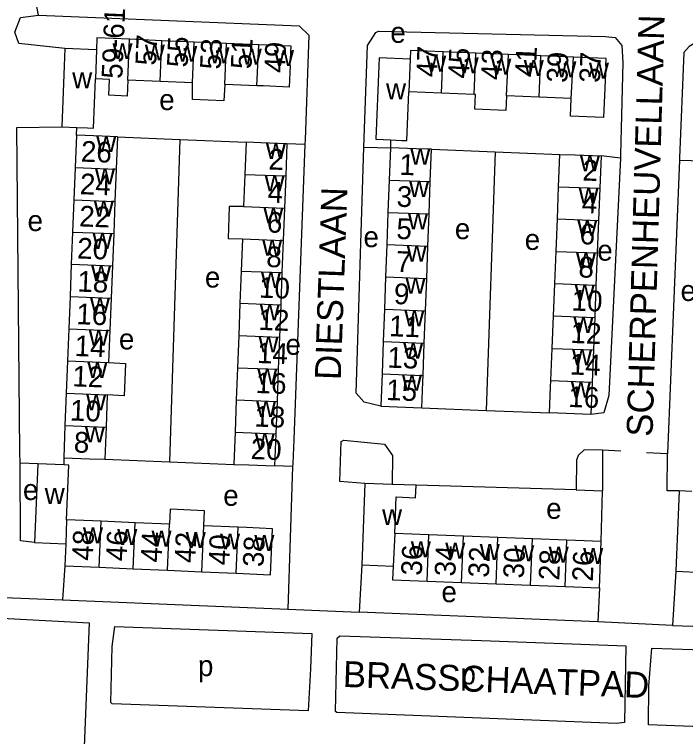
# Model space of a CAD drawing. Extents: x 159675 to 162108, y 386471 to 388472.
# Drawn here: x 161434 to 161563.4, y 387870.7 to 388009.9 of the extents above; entities that cross this region are included whole.
import ezdxf

# ---------------------------------------------------------------- set-up
doc = ezdxf.new("R2010")
doc.units = 0
for name, color, linetype in [('BLT_Basislijn', 7, 'Continuous'), ('BLT_Bebouwing', 7, 'Continuous'), ('BLT_Centroide', 7, 'Continuous'), ('BLT_Huisnummer', 7, 'Continuous'), ('BLT_Huisnummer_ tussenligend', 7, 'Continuous'), ('BLT_Huisnummer_reeks', 7, 'Continuous'), ('BLT_Onderverdeling_panden', 7, 'Continuous'), ('BLT_Straatnaam', 7, 'Continuous'), ('BLT_Vlakafsluiter', 7, 'Continuous')]:
    doc.layers.add(name, color=color, linetype=linetype)

msp = doc.modelspace()

# ---------------------------------------------------------------- linework, layer by layer
at = {"layer": 'BLT_Basislijn'}
for p, q in [((161445.9, 387986.63), (161445.95, 387988.14)), ((161453.82, 387986.32), (161465.86, 387985.82)), ((161465.86, 387985.82), (161463.84, 387923.66)), ((161465.86, 387985.82), (161478.62, 387985.3)), ((161506.46, 387985.73), (161506.43, 387984.22)), ((161489.97, 387984.88), (161486.49, 387985)), ((161489.97, 387984.88), (161487.84, 387927.97)), ((161501.35, 387984.36), (161506.43, 387984.22)), ((161514.36, 387983.93), (161526.64, 387983.44)), ((161526.64, 387983.44), (161524.92, 387933.59)), ((161526.64, 387983.44), (161539.13, 387982.95)), ((161550.8, 387982.23), (161547.07, 387982.64)), ((161562.2, 387981.85), (161559.87, 387925.27)), ((161562.2, 387981.85), (161567.06, 387981.67)), ((161512.52, 387934.11), (161524.92, 387933.59)), ((161524.92, 387933.59), (161537.14, 387933.09)), ((161547.32, 387925.89), (161547.32, 387918.05)), ((161550.85, 387925.74), (161547.32, 387925.89)), ((161443.45, 387924.47), (161443.46, 387923.07)), ((161555.8, 387925.47), (161559.87, 387925.27)), ((161438.46, 387923.28), (161435.04, 387923.43)), ((161451.37, 387924.16), (161463.84, 387923.66)), ((161463.84, 387923.66), (161476.25, 387923.17)), ((161487.58, 387922.74), (161484.12, 387922.87)), ((161487.58, 387922.74), (161486.67, 387895.26)), ((161542.27, 387918.3), (161511.41, 387919.14)), ((161542.27, 387918.3), (161547.32, 387918.05)), ((161547.1, 387908.29), (161547.32, 387918.05)), ((161443.65, 387903.64), (161443.21, 387897.09)), ((161500.92, 387903.79), (161500.45, 387894.67)), ((161561.51, 387902.57), (161560.86, 387892.14)), ((161546.76, 387899.39), (161546.46, 387892.8)), ((161443.21, 387897.09), (161486.67, 387895.26)), ((161486.67, 387895.26), (161500.45, 387894.67)), ((161546.46, 387892.8), (161500.45, 387894.67)), ((161560.86, 387892.14), (161546.46, 387892.8)), ((161560.86, 387892.14), (161606.96, 387890.2))]:
    msp.add_line(p, q, dxfattribs=at)
for points in [[(161443.7, 388003.36), (161434.8, 388004.32), (161434.01, 388006.49), (161435.14, 388009.31), (161438.58, 388009.78)], [(161438.58, 388009.78), (161488.86, 388007.74), (161490.69, 388005.93), (161490.01, 387985.72), (161489.97, 387984.88)], [(161501.35, 387984.36), (161502.04, 388003.92), (161503.66, 388006.42), (161504.14, 388006.67), (161547.93, 388005.64), (161549.8, 388005.48), (161551.08, 388003.96), (161551.25, 388000.64), (161550.83, 387982.88), (161550.8, 387982.23)], [(161610.99, 387979.9), (161611.01, 387980.59), (161611.84, 388002.98), (161565.49, 388004.6), (161564.04, 388003.75), (161563.04, 388002.58), (161562.21, 387982.25), (161562.2, 387981.85)], [(161435.04, 387923.43), (161435.02, 387925.57), (161434.41, 387988.14), (161443.07, 387988.26)], [(161504.6, 387934.4), (161501.41, 387935.19), (161499.84, 387936.91), (161501.35, 387984.36)], [(161550.8, 387982.23), (161548.58, 387936.44), (161547.6, 387933.09), (161545.09, 387932.77)], [(161487.84, 387927.97), (161487.6, 387923.35), (161487.58, 387922.74)], [(161501.53, 387919.51), (161496.72, 387919.87), (161496.98, 387927.59), (161497.45, 387927.86), (161505.32, 387927.08), (161506.84, 387924.88), (161506.8, 387919.31)], [(161547.32, 387925.89), (161543.83, 387925.96), (161542.64, 387924.88), (161542.32, 387923.98), (161542.27, 387918.3)], [(161562.14, 387918.08), (161559.82, 387918.09), (161559.87, 387925.27)], [(161437.8, 387908.11), (161435.11, 387908.42), (161435.04, 387923.43)], [(161413.49, 387894.51), (161413.7, 387898.12), (161408.79, 387898.21), (161408.47, 387904.91), (161417.61, 387905.07), (161418.69, 387903.72), (161419.07, 387898.05), (161443.21, 387897.09)], [(161413.49, 387894.51), (161448.36, 387892.63), (161445.64, 387825.75), (161438.69, 387825.97)], [(161491.06, 387883.78), (161490.6, 387875.64), (161452.8, 387876.99), (161452.56, 387877.26), (161452.78, 387888.07), (161453.28, 387891.91), (161491.28, 387890.56), (161491.06, 387883.78)], [(161523.98, 387889.24), (161551.81, 387888.19), (161551.6, 387873.44), (161550.01, 387873.25), (161496.12, 387875.33), (161495.86, 387875.55), (161496.18, 387889.65), (161496.71, 387890.11), (161523.98, 387889.24)], [(161584.3, 387886.83), (161612.67, 387885.47), (161612.07, 387870.86), (161556.21, 387872.96), (161556.24, 387880.43), (161556.86, 387887.77), (161584.3, 387886.83)]]:
    msp.add_lwpolyline(points, dxfattribs=at)
at = {"layer": 'BLT_Bebouwing'}
for p, q in [((161462.37, 388004.86), (161456.15, 388005.13)), ((161468.6, 388004.6), (161462.37, 388004.86)), ((161474.83, 388004.34), (161468.6, 388004.6)), ((161481.06, 388004.08), (161474.83, 388004.34)), ((161443.7, 388003.36), (161443.56, 388000)), ((161449.77, 388003.1), (161443.7, 388003.36)), ((161522.91, 388002.47), (161516.64, 388002.73)), ((161529.19, 388002.2), (161522.91, 388002.47)), ((161535.47, 388001.94), (161529.19, 388002.2)), ((161541.75, 388001.68), (161535.47, 388001.94)), ((161443.56, 388000), (161443.07, 387988.26)), ((161462.04, 387996.97), (161455.81, 387997.23)), ((161468.27, 387996.71), (161462.04, 387996.97)), ((161480.72, 387996.18), (161474.5, 387996.44)), ((161516.3, 387994.74), (161510.02, 387995)), ((161522.58, 387994.48), (161516.3, 387994.74)), ((161535.14, 387993.95), (161528.86, 387994.21)), ((161541.32, 387993.69), (161535.14, 387993.95)), ((161443.07, 387988.26), (161445.95, 387988.14)), ((161445.9, 387986.63), (161445.65, 387980.41)), ((161453.82, 387986.32), (161453.58, 387980.1)), ((161478.62, 387985.3), (161478.38, 387979.09)), ((161486.49, 387985), (161486.25, 387978.79)), ((161506.43, 387984.22), (161506.2, 387977.99)), ((161514.13, 387977.7), (161514.36, 387983.93)), ((161538.88, 387976.72), (161539.13, 387982.95)), ((161547.07, 387982.64), (161546.82, 387976.4)), ((161445.65, 387980.41), (161445.41, 387974.2)), ((161453.58, 387980.1), (161453.33, 387973.89)), ((161478.38, 387979.09), (161478.14, 387972.87)), ((161486.25, 387978.79), (161486.01, 387972.57)), ((161506.2, 387977.99), (161505.97, 387971.76)), ((161513.9, 387971.47), (161514.13, 387977.7)), ((161538.63, 387970.49), (161538.88, 387976.72)), ((161546.82, 387976.4), (161546.57, 387970.17)), ((161445.41, 387974.2), (161445.16, 387967.98)), ((161453.33, 387973.89), (161453.09, 387967.67)), ((161486.01, 387972.57), (161485.78, 387966.36)), ((161505.97, 387971.76), (161505.74, 387965.54)), ((161513.67, 387965.24), (161513.9, 387971.47)), ((161538.38, 387964.25), (161538.63, 387970.49)), ((161546.57, 387970.17), (161546.33, 387963.94)), ((161445.16, 387967.98), (161444.92, 387961.77)), ((161453.09, 387967.67), (161452.84, 387961.45)), ((161477.91, 387966.66), (161477.67, 387960.45)), ((161485.78, 387966.36), (161485.54, 387960.15)), ((161505.74, 387965.54), (161505.52, 387959.31)), ((161513.44, 387959.02), (161513.67, 387965.24)), ((161538.13, 387958.02), (161538.38, 387964.25)), ((161546.33, 387963.94), (161546.08, 387957.7)), ((161444.92, 387961.77), (161444.67, 387955.55)), ((161452.84, 387961.45), (161452.6, 387955.24)), ((161477.67, 387960.45), (161477.43, 387954.24)), ((161485.54, 387960.15), (161485.3, 387953.93)), ((161505.52, 387959.31), (161505.29, 387953.08)), ((161513.21, 387952.79), (161513.44, 387959.02)), ((161537.89, 387951.79), (161538.13, 387958.02)), ((161546.08, 387957.7), (161545.83, 387951.47)), ((161444.67, 387955.55), (161444.43, 387949.33)), ((161452.6, 387955.24), (161452.35, 387949.02)), ((161477.43, 387954.24), (161477.2, 387948.02)), ((161485.3, 387953.93), (161485.07, 387947.72)), ((161505.29, 387953.08), (161505.06, 387946.86)), ((161512.98, 387946.56), (161513.21, 387952.79)), ((161537.64, 387945.55), (161537.89, 387951.79)), ((161545.83, 387951.47), (161545.58, 387945.24)), ((161444.43, 387949.33), (161444.18, 387943.12)), ((161452.35, 387949.02), (161452.11, 387942.81)), ((161477.2, 387948.02), (161476.96, 387941.81)), ((161485.07, 387947.72), (161484.83, 387941.51)), ((161505.06, 387946.86), (161504.83, 387940.63)), ((161512.76, 387940.34), (161512.98, 387946.56)), ((161537.39, 387939.32), (161537.64, 387945.55)), ((161545.58, 387945.24), (161545.33, 387939)), ((161444.18, 387943.12), (161443.94, 387936.9)), ((161476.96, 387941.81), (161476.72, 387935.6)), ((161484.83, 387941.51), (161484.59, 387935.3)), ((161504.83, 387940.63), (161504.6, 387934.4)), ((161545.33, 387939), (161545.09, 387932.77)), ((161443.94, 387936.9), (161443.69, 387930.69)), ((161451.86, 387936.59), (161451.62, 387930.37)), ((161476.72, 387935.6), (161476.48, 387929.38)), ((161484.59, 387935.3), (161484.35, 387929.08)), ((161504.6, 387934.4), (161512.52, 387934.11)), ((161545.09, 387932.77), (161537.14, 387933.09)), ((161443.69, 387930.69), (161443.45, 387924.47)), ((161451.62, 387930.37), (161451.37, 387924.16)), ((161476.48, 387929.38), (161476.25, 387923.17)), ((161484.35, 387929.08), (161484.12, 387922.87)), ((161438.46, 387923.28), (161437.8, 387908.11)), ((161443.46, 387923.07), (161438.46, 387923.28)), ((161501.53, 387919.51), (161500.92, 387903.79)), ((161506.8, 387919.31), (161501.53, 387919.51)), ((161511.41, 387919.14), (161506.8, 387919.31)), ((161562.14, 387918.08), (161561.51, 387902.57)), ((161564.58, 387917.98), (161562.14, 387918.08)), ((161450.65, 387912.21), (161444.01, 387912.5)), ((161457.26, 387911.92), (161450.65, 387912.21)), ((161463.87, 387911.63), (161457.26, 387911.92)), ((161477.09, 387911.05), (161470.48, 387911.34)), ((161513.87, 387909.59), (161507.27, 387909.85)), ((161520.52, 387909.33), (161513.87, 387909.59)), ((161527.16, 387909.07), (161520.52, 387909.33)), ((161533.81, 387908.81), (161527.16, 387909.07)), ((161437.8, 387908.11), (161443.84, 387907.84)), ((161443.84, 387907.84), (161443.65, 387903.64)), ((161540.46, 387908.55), (161533.81, 387908.81)), ((161546.76, 387899.39), (161547.1, 387908.29)), ((161443.65, 387903.64), (161450.26, 387903.35)), ((161450.26, 387903.35), (161456.87, 387903.06)), ((161500.92, 387903.79), (161506.98, 387903.55)), ((161456.87, 387903.06), (161463.48, 387902.77)), ((161463.48, 387902.77), (161470.09, 387902.48)), ((161470.09, 387902.48), (161476.7, 387902.19)), ((161561.51, 387902.57), (161567.63, 387902.32)), ((161513.52, 387900.68), (161520.17, 387900.43)), ((161520.17, 387900.43), (161526.81, 387900.17)), ((161526.81, 387900.17), (161533.46, 387899.91)), ((161533.46, 387899.91), (161540.11, 387899.65)), ((161540.11, 387899.65), (161546.76, 387899.39))]:
    msp.add_line(p, q, dxfattribs=at)
for points in [[(161456.15, 388005.13), (161449.87, 388005.39), (161449.77, 388003.1)], [(161487.12, 388000), (161487.28, 388003.81), (161481.06, 388004.08)], [(161516.64, 388002.73), (161510.31, 388002.99), (161510.24, 388001.28)], [(161510.24, 388001.28), (161504.3, 388001.53), (161504.24, 388000)], [(161547.96, 388000), (161548.02, 388001.42), (161541.75, 388001.68)], [(161487.12, 388000), (161486.95, 387995.92), (161481.95, 387996.13), (161480.72, 387996.18)], [(161504.24, 388000), (161503.65, 387985.85), (161506.46, 387985.73)], [(161547.96, 388000), (161547.55, 387990.06), (161541.18, 387990.33), (161541.32, 387993.69)], [(161445.95, 387988.14), (161448.06, 387988.05), (161449.18, 387988.01), (161449.58, 387997.49)], [(161455.81, 387997.23), (161455.69, 387994.19), (161452.13, 387994.34), (161452.26, 387997.38), (161449.58, 387997.49)], [(161474.5, 387996.44), (161474.3, 387993.3), (161468.26, 387993.55), (161468.27, 387996.71)], [(161506.46, 387985.73), (161508.64, 387985.64), (161509.63, 387985.6), (161510.02, 387995)], [(161528.86, 387994.21), (161528.71, 387991.41), (161522.75, 387991.66), (161522.86, 387994.46), (161522.58, 387994.48)], [(161453.82, 387986.32), (161450.89, 387986.43), (161445.9, 387986.63)], [(161486.49, 387985), (161481.49, 387985.19), (161478.62, 387985.3)], [(161514.36, 387983.93), (161511.43, 387984.03), (161506.43, 387984.22)], [(161539.13, 387982.95), (161542.07, 387982.83), (161547.07, 387982.64)], [(161478.14, 387972.87), (161475.38, 387972.91), (161475.14, 387966.72), (161477.91, 387966.66)], [(161452.11, 387942.81), (161455.34, 387942.6), (161455.1, 387936.41), (161451.86, 387936.59)], [(161512.52, 387934.11), (161512.71, 387939.1), (161512.76, 387940.34)], [(161537.14, 387933.09), (161537.34, 387938.08), (161537.39, 387939.32)], [(161443.45, 387924.47), (161448.44, 387924.27), (161451.37, 387924.16)], [(161444.01, 387912.5), (161444.47, 387923.02), (161443.46, 387923.07)], [(161476.25, 387923.17), (161479.12, 387923.06), (161484.12, 387922.87)], [(161507.27, 387909.85), (161507.55, 387916.89), (161511.31, 387916.73), (161511.41, 387919.14)], [(161470.48, 387911.34), (161470.57, 387914.24), (161463.98, 387914.53), (161463.87, 387911.63)], [(161476.7, 387902.19), (161483.31, 387901.91), (161483.7, 387910.76), (161478.7, 387910.98), (161477.09, 387911.05)], [(161547.1, 387908.29), (161542.11, 387908.49), (161540.46, 387908.55)], [(161506.98, 387903.55), (161506.87, 387900.95), (161513.52, 387900.68)]]:
    msp.add_lwpolyline(points, dxfattribs=at)
at = {"layer": 'BLT_Onderverdeling_panden'}
for p, q in [((161455.81, 387997.23), (161456.15, 388005.13)), ((161462.04, 387996.97), (161462.37, 388004.86)), ((161468.27, 387996.71), (161468.6, 388004.6)), ((161474.5, 387996.44), (161474.83, 388004.34)), ((161480.72, 387996.18), (161481.06, 388004.08)), ((161449.77, 388003.1), (161449.58, 387997.49)), ((161516.3, 387994.74), (161516.64, 388002.73)), ((161522.58, 387994.48), (161522.91, 388002.47)), ((161528.86, 387994.21), (161529.19, 388002.2)), ((161510.24, 388001.28), (161510.02, 387995)), ((161535.14, 387993.95), (161535.47, 388001.94)), ((161541.32, 387993.69), (161541.75, 388001.68)), ((161445.65, 387980.41), (161453.58, 387980.1)), ((161478.38, 387979.09), (161486.25, 387978.79)), ((161506.2, 387977.99), (161514.13, 387977.7)), ((161538.88, 387976.72), (161546.82, 387976.4)), ((161445.41, 387974.2), (161453.33, 387973.89)), ((161478.14, 387972.87), (161486.01, 387972.57)), ((161505.97, 387971.76), (161513.9, 387971.47)), ((161538.63, 387970.49), (161546.57, 387970.17)), ((161445.16, 387967.98), (161453.09, 387967.67)), ((161477.91, 387966.66), (161485.78, 387966.36)), ((161505.74, 387965.54), (161513.67, 387965.24)), ((161538.38, 387964.25), (161546.33, 387963.94)), ((161444.92, 387961.77), (161452.84, 387961.45)), ((161477.67, 387960.45), (161485.54, 387960.15)), ((161505.52, 387959.31), (161513.44, 387959.02)), ((161538.13, 387958.02), (161546.08, 387957.7)), ((161444.67, 387955.55), (161452.6, 387955.24)), ((161477.43, 387954.24), (161485.3, 387953.93)), ((161505.29, 387953.08), (161513.21, 387952.79)), ((161537.89, 387951.79), (161545.83, 387951.47)), ((161444.43, 387949.33), (161452.35, 387949.02)), ((161477.2, 387948.02), (161485.07, 387947.72)), ((161505.06, 387946.86), (161512.98, 387946.56)), ((161537.64, 387945.55), (161545.58, 387945.24)), ((161444.18, 387943.12), (161452.11, 387942.81)), ((161476.96, 387941.81), (161484.83, 387941.51)), ((161504.83, 387940.63), (161512.76, 387940.34)), ((161537.39, 387939.32), (161545.33, 387939)), ((161443.94, 387936.9), (161451.86, 387936.59)), ((161476.72, 387935.6), (161484.59, 387935.3)), ((161443.69, 387930.69), (161451.62, 387930.37)), ((161476.48, 387929.38), (161484.35, 387929.08)), ((161444.01, 387912.5), (161443.84, 387907.84)), ((161450.26, 387903.35), (161450.65, 387912.21)), ((161456.87, 387903.06), (161457.26, 387911.92)), ((161463.48, 387902.77), (161463.87, 387911.63)), ((161470.09, 387902.48), (161470.48, 387911.34)), ((161476.7, 387902.19), (161477.09, 387911.05)), ((161507.27, 387909.85), (161506.98, 387903.55)), ((161513.52, 387900.68), (161513.87, 387909.59)), ((161520.17, 387900.43), (161520.52, 387909.33)), ((161526.81, 387900.17), (161527.16, 387909.07)), ((161533.46, 387899.91), (161533.81, 387908.81)), ((161540.11, 387899.65), (161540.46, 387908.55))]:
    msp.add_line(p, q, dxfattribs=at)
at = {"layer": 'BLT_Vlakafsluiter'}
msp.add_line((161438.58, 388009.78), (161435.93, 388024.7), dxfattribs=at)

# ---------------------------------------------------------------- texts
at = {"layer": 'BLT_Centroide'}
for s, p in [('e', (161506.43, 388004.45)), ('w', (161452.86, 388001.31)), ('w', (161459.09, 388001.05)), ('w', (161465.33, 388000.8)), ('w', (161471.55, 388000.52)), ('w', (161477.78, 388000.27)), ('w', (161484, 387999.98)), ('w', (161513.33, 387998.88)), ('w', (161519.61, 387998.59)), ('w', (161525.89, 387998.34)), ('w', (161532.16, 387998.08)), ('w', (161538.44, 387997.81)), ('w', (161544.72, 387997.56)), ('w', (161445.09, 387995.69)), ('w', (161505.6, 387993.56)), ('e', (161461.87, 387991.49)), ('w', (161449.73, 387983.38)), ('w', (161482.44, 387982.03)), ('w', (161510.28, 387980.97)), ('w', (161542.98, 387979.69)), ('w', (161449.48, 387977.16)), ('w', (161482.2, 387975.84)), ('w', (161510.05, 387974.72)), ('w', (161542.73, 387973.44)), ('w', (161449.25, 387970.94)), ('w', (161481.96, 387969.62)), ('w', (161509.83, 387968.5)), ('e', (161436.48, 387968.16)), ('w', (161542.48, 387967.22)), ('e', (161518.87, 387966.6)), ('w', (161449, 387964.72)), ('e', (161501.25, 387965.05)), ('e', (161532.34, 387964.53)), ('w', (161481.72, 387963.41)), ('w', (161509.59, 387962.28)), ('e', (161546.33, 387962.45)), ('w', (161542.23, 387960.97)), ('w', (161448.75, 387958.5)), ('e', (161470.68, 387957.27)), ('w', (161481.48, 387957.19)), ('w', (161509.36, 387956.06)), ('w', (161541.98, 387954.75)), ('e', (161562.39, 387954.68)), ('w', (161448.52, 387952.28)), ('w', (161481.25, 387950.97)), ('w', (161509.14, 387949.81)), ('w', (161541.73, 387948.5)), ('w', (161448.27, 387946.06)), ('e', (161454.1, 387945.34)), ('w', (161481.02, 387944.75)), ('e', (161486.22, 387944.31)), ('w', (161508.91, 387943.59)), ('w', (161541.48, 387942.28)), ('w', (161448.02, 387939.84)), ('w', (161480.77, 387938.56)), ('w', (161508.67, 387937.38)), ('w', (161541.24, 387936.03)), ('w', (161447.78, 387933.62)), ('w', (161480.54, 387932.34)), ('w', (161447.53, 387927.41)), ('w', (161480.3, 387926.12)), ('e', (161435.59, 387916.31)), ('w', (161439.79, 387915.56)), ('e', (161474.21, 387915.19)), ('w', (161504.84, 387911.47)), ('e', (161536.48, 387912.68)), ('w', (161447.16, 387907.94)), ('w', (161453.77, 387907.62)), ('w', (161460.38, 387907.34)), ('w', (161466.98, 387907.06)), ('w', (161473.59, 387906.78)), ('w', (161480.2, 387906.47)), ('w', (161510.38, 387905.27)), ('w', (161517.02, 387905.02)), ('w', (161523.67, 387904.75)), ('w', (161530.31, 387904.48)), ('w', (161536.95, 387904.23)), ('w', (161543.61, 387903.97)), ('e', (161516.28, 387896.61)), ('p', (161469.34, 387882.36)), ('p', (161519.96, 387880.76))]:
    msp.add_text(s, height=4, dxfattribs=at).set_placement(p)
at = {"layer": 'BLT_Huisnummer'}
for s, rotation, p in [('53', 87.5744, (161473.72, 387999.26)), ('49', 87.5744, (161486.09, 387998.62)), ('47', 87.6046, (161515.41, 387997.79)), ('41', 87.6046, (161534.46, 387997.75)), ('37', 87.6046, (161546.84, 387996.68)), ('26', 357.7449, (161446.71, 387981.56)), ('2', 357.8167, (161482.88, 387980.04)), ('1', 357.8834, (161508.12, 387979.02)), ('2', 357.7221, (161543.43, 387977.92)), ('6', 357.8167, (161482.57, 387967.9)), ('5', 357.8834, (161507.54, 387966.66)), ('6', 357.7221, (161542.87, 387965.65)), ('20', 357.7449, (161445.99, 387962.89)), ('10', 357.8167, (161481.05, 387955.33)), ('9', 357.8834, (161507.06, 387954.1)), ('10', 357.7221, (161541.32, 387952.85)), ('16', 357.7449, (161445.83, 387950.22)), ('14', 357.8167, (161480.68, 387942.73)), ('12', 357.7449, (161445.08, 387938.23)), ('15', 357.8834, (161505.58, 387935.59)), ('16', 357.7221, (161540.69, 387934.26)), ('8', 357.7424, (161445.35, 387925.49)), ('20', 357.8167, (161479.45, 387924.22)), ('48', 87.4914, (161449.04, 387904.54)), ('42', 87.4914, (161468.81, 387904.11)), ('38', 87.4914, (161481.97, 387903.34)), ('36', 87.7621, (161512.49, 387901.68)), ('30', 87.7621, (161532.18, 387901.14)), ('26', 87.7621, (161545.47, 387900.54))]:
    msp.add_text(s, height=4, rotation=rotation, dxfattribs=at).set_placement(p)
at = {"layer": 'BLT_Huisnummer_ tussenligend'}
for s, rotation, p in [('57', 87.5778, (161461.26, 388000.03)), ('55', 87.5778, (161467.34, 387999.66)), ('51', 87.5778, (161479.65, 387999.33)), ('45', 87.6063, (161521.55, 387997.48)), ('43', 87.6063, (161527.88, 387997.22)), ('39', 87.6063, (161540.55, 387996.69)), ('24', 357.7449, (161446.51, 387975.28)), ('4', 357.8167, (161482.71, 387973.68)), ('3', 357.8834, (161507.6, 387972.87)), ('4', 357.7221, (161543.29, 387971.67)), ('22', 357.7449, (161446.39, 387969.07)), ('8', 357.8167, (161482.46, 387961.25)), ('7', 357.8834, (161507.46, 387960.32)), ('8', 357.7221, (161542.65, 387959.25)), ('18', 357.7449, (161446.03, 387956.5)), ('12', 357.8167, (161480.94, 387949.12)), ('11', 357.8834, (161506.13, 387947.9)), ('12', 357.7221, (161541.13, 387946.6)), ('14', 357.7449, (161445.5, 387944.08)), ('13', 357.8834, (161505.81, 387941.84)), ('14', 357.7221, (161540.98, 387940.52)), ('16', 357.8167, (161480.4, 387936.95)), ('10', 357.7449, (161444.6, 387931.65)), ('18', 357.8167, (161480.15, 387930.48)), ('46', 87.4911, (161455.57, 387904.45)), ('44', 87.4911, (161462.29, 387904.19)), ('40', 87.4911, (161475.35, 387903.67)), ('34', 87.7611, (161518.96, 387901.53)), ('32', 87.7611, (161525.43, 387901.29)), ('28', 87.7611, (161539.01, 387900.76))]:
    msp.add_text(s, height=4, rotation=rotation, dxfattribs=at).set_placement(p)
at = {"layer": 'BLT_Huisnummer_reeks'}
msp.add_text('59-61', height=4, rotation=87.5744, dxfattribs=at).set_placement((161454.74, 387997.46))
at = {"layer": 'BLT_Straatnaam'}
for s, rotation, p in [('SCHERPENHEUVELLAAN', 88.3512, (161556.98, 387928.46)), ('DIESTLAAN', 87.9871, (161496.86, 387939.39)), ('BRASSCHAATPAD', 357.8951, (161497.22, 387880.28))]:
    msp.add_text(s, height=5, rotation=rotation, dxfattribs=at).set_placement(p)

doc.saveas('drawing.dxf')
